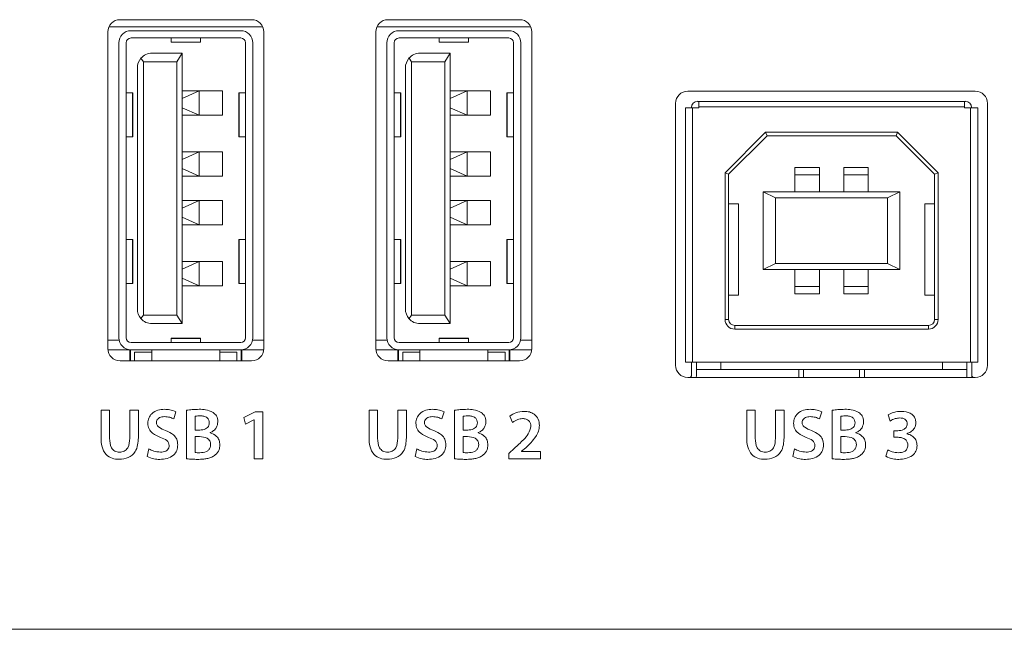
# Model space of a CAD drawing. Header units: millimetres. Extents: x 0 to 1118, y 0 to 864.
# Tile 296 of 372: x 765.86 to 775.96, y 715.18 to 721.44. Entities that reach past the tile are written whole.
import ezdxf

# ---------------------------------------------------------------- set-up
doc = ezdxf.new("R2010")
doc.units = ezdxf.units.MM

msp = doc.modelspace()

# ---------------------------------------------------------------- linework, layer by layer
at = {"color": 7, "linetype": 'Continuous', "lineweight": 15}
for p, q in [((768.239, 721.438), (766.889, 721.438)), ((770.989, 721.438), (769.639, 721.438)), ((766.764, 721.313), (766.764, 718.063)), ((767.002, 721.325), (768.127, 721.325)), ((768.364, 718.063), (768.364, 721.313)), ((769.514, 721.313), (769.514, 718.063)), ((769.752, 721.325), (770.877, 721.325)), ((771.114, 718.063), (771.114, 721.313)), ((766.877, 718.175), (766.877, 721.2)), ((766.952, 718.175), (766.952, 721.2)), ((767.002, 721.25), (768.127, 721.25)), ((767.414, 721.25), (767.414, 721.208)), ((767.414, 721.208), (767.714, 721.208)), ((767.414, 721.208), (767.414, 721.207)), ((767.414, 721.207), (767.714, 721.207)), ((767.714, 721.25), (767.714, 721.208)), ((767.714, 721.208), (767.714, 721.207)), ((768.177, 721.2), (768.177, 718.175)), ((768.252, 721.2), (768.252, 718.175)), ((769.627, 718.175), (769.627, 721.2)), ((769.702, 718.175), (769.702, 721.2)), ((769.752, 721.25), (770.877, 721.25)), ((770.164, 721.25), (770.164, 721.208)), ((770.164, 721.208), (770.464, 721.208)), ((770.164, 721.208), (770.164, 721.207)), ((770.164, 721.207), (770.464, 721.207)), ((770.464, 721.25), (770.464, 721.208)), ((770.464, 721.208), (770.464, 721.207)), ((770.927, 721.2), (770.927, 718.175)), ((771.002, 721.2), (771.002, 718.175)), ((767.217, 721.094), (767.527, 721.094)), ((767.472, 721.007), (767.527, 721.094)), ((767.527, 721.094), (767.527, 718.319)), ((769.967, 721.094), (770.277, 721.094)), ((770.222, 721.007), (770.277, 721.094)), ((770.277, 721.094), (770.277, 718.319)), ((767.104, 721.043), (767.129, 721.007)), ((767.129, 718.407), (767.129, 721.007)), ((767.472, 721.007), (767.129, 721.007)), ((767.472, 718.407), (767.472, 721.007)), ((769.854, 721.043), (769.879, 721.007)), ((769.879, 718.407), (769.879, 721.007)), ((770.222, 721.007), (769.879, 721.007)), ((770.222, 718.407), (770.222, 721.007)), ((767.067, 718.469), (767.067, 720.944)), ((769.817, 718.469), (769.817, 720.944)), ((767.018, 720.687), (766.952, 720.687)), ((767.018, 720.237), (767.018, 720.687)), ((767.018, 720.687), (767.021, 720.687)), ((767.021, 720.237), (767.021, 720.687)), ((767.702, 720.707), (767.527, 720.629)), ((767.527, 720.707), (767.702, 720.707)), ((767.702, 720.457), (767.702, 720.707)), ((767.939, 720.707), (767.702, 720.707)), ((767.939, 720.457), (767.939, 720.707)), ((768.108, 720.687), (768.108, 720.237)), ((768.108, 720.687), (768.111, 720.687)), ((768.111, 720.687), (768.111, 720.237)), ((768.177, 720.687), (768.111, 720.687)), ((769.768, 720.687), (769.702, 720.687)), ((769.768, 720.237), (769.768, 720.687)), ((769.768, 720.687), (769.771, 720.687)), ((769.771, 720.237), (769.771, 720.687)), ((770.452, 720.707), (770.277, 720.629)), ((770.277, 720.707), (770.452, 720.707)), ((770.452, 720.457), (770.452, 720.707)), ((770.689, 720.707), (770.452, 720.707)), ((770.689, 720.457), (770.689, 720.707)), ((770.858, 720.687), (770.858, 720.237)), ((770.858, 720.687), (770.861, 720.687)), ((770.861, 720.687), (770.861, 720.237)), ((770.927, 720.687), (770.861, 720.687)), ((775.664, 720.704), (772.714, 720.704)), ((772.589, 720.579), (772.589, 717.892)), ((772.814, 720.6), (772.827, 720.6)), ((775.552, 720.6), (772.827, 720.6)), ((772.827, 720.6), (772.827, 720.544)), ((775.552, 720.544), (775.552, 720.6)), ((775.552, 720.6), (775.564, 720.6)), ((775.789, 717.892), (775.789, 720.579)), ((767.527, 720.535), (767.702, 720.457)), ((770.277, 720.535), (770.452, 720.457)), ((772.689, 717.925), (772.689, 720.532)), ((772.689, 720.532), (772.764, 720.532)), ((772.752, 720.532), (772.752, 720.538)), ((772.764, 717.925), (772.764, 720.532)), ((772.827, 720.532), (772.764, 720.532)), ((772.827, 720.544), (772.827, 720.532)), ((775.552, 720.544), (772.827, 720.544)), ((775.552, 720.532), (775.552, 720.544)), ((775.614, 720.532), (775.552, 720.532)), ((775.614, 720.532), (775.614, 717.925)), ((775.614, 720.532), (775.689, 720.532)), ((775.627, 720.538), (775.627, 720.532)), ((775.689, 720.532), (775.689, 717.925)), ((767.702, 720.457), (767.527, 720.457)), ((767.702, 720.457), (767.939, 720.457)), ((770.452, 720.457), (770.277, 720.457)), ((770.452, 720.457), (770.689, 720.457)), ((773.511, 720.283), (773.096, 719.867)), ((773.511, 720.283), (773.527, 720.245)), ((774.867, 720.283), (773.511, 720.283)), ((774.867, 720.283), (774.852, 720.245)), ((775.283, 719.867), (774.867, 720.283)), ((766.952, 720.237), (767.018, 720.237)), ((767.018, 720.237), (767.021, 720.237)), ((768.108, 720.237), (768.111, 720.237)), ((768.111, 720.237), (768.177, 720.237)), ((769.702, 720.237), (769.768, 720.237)), ((769.768, 720.237), (769.771, 720.237)), ((770.858, 720.237), (770.861, 720.237)), ((770.861, 720.237), (770.927, 720.237)), ((773.527, 720.245), (773.133, 719.852)), ((774.852, 720.245), (773.527, 720.245)), ((775.246, 719.852), (774.852, 720.245)), ((767.702, 720.082), (767.527, 720.004)), ((767.527, 720.082), (767.702, 720.082)), ((767.702, 719.832), (767.702, 720.082)), ((767.939, 720.082), (767.702, 720.082)), ((767.939, 719.832), (767.939, 720.082)), ((770.452, 720.082), (770.277, 720.004)), ((770.277, 720.082), (770.452, 720.082)), ((770.452, 719.832), (770.452, 720.082)), ((770.689, 720.082), (770.452, 720.082)), ((770.689, 719.832), (770.689, 720.082)), ((767.527, 719.91), (767.702, 719.832)), ((770.277, 719.91), (770.452, 719.832)), ((773.133, 719.852), (773.096, 719.867)), ((773.096, 719.867), (773.096, 718.363)), ((774.064, 719.92), (773.814, 719.92)), ((773.814, 719.92), (773.814, 719.845)), ((774.064, 719.845), (774.064, 719.92)), ((774.314, 719.92), (774.564, 719.92)), ((774.314, 719.92), (774.314, 719.845)), ((774.564, 719.845), (774.564, 719.92)), ((775.283, 719.867), (775.246, 719.852)), ((775.283, 718.363), (775.283, 719.867)), ((767.702, 719.832), (767.527, 719.832)), ((767.702, 719.832), (767.939, 719.832)), ((770.452, 719.832), (770.277, 719.832)), ((770.452, 719.832), (770.689, 719.832)), ((773.133, 719.852), (773.133, 718.363)), ((773.814, 719.67), (773.814, 719.845)), ((773.814, 719.845), (774.064, 719.845)), ((774.064, 719.67), (774.064, 719.845)), ((774.314, 719.67), (774.314, 719.845)), ((774.314, 719.845), (774.564, 719.845)), ((774.564, 719.845), (774.564, 719.67)), ((775.246, 718.363), (775.246, 719.852)), ((773.489, 719.67), (773.489, 718.875)), ((773.614, 719.61), (773.489, 719.67)), ((774.889, 719.67), (773.489, 719.67)), ((774.889, 719.67), (774.764, 719.61)), ((774.889, 718.875), (774.889, 719.67)), ((767.702, 719.582), (767.527, 719.504)), ((767.527, 719.582), (767.702, 719.582)), ((767.702, 719.332), (767.702, 719.582)), ((767.939, 719.582), (767.702, 719.582)), ((767.939, 719.332), (767.939, 719.582)), ((770.452, 719.582), (770.277, 719.504)), ((770.277, 719.582), (770.452, 719.582)), ((770.452, 719.332), (770.452, 719.582)), ((770.689, 719.582), (770.452, 719.582)), ((770.689, 719.332), (770.689, 719.582)), ((773.614, 719.61), (773.614, 718.935)), ((774.764, 719.61), (773.614, 719.61)), ((774.764, 718.935), (774.764, 719.61)), ((773.233, 719.55), (773.133, 719.55)), ((773.233, 718.613), (773.233, 719.55)), ((775.146, 719.55), (775.146, 718.613)), ((775.246, 719.55), (775.146, 719.55)), ((767.527, 719.41), (767.702, 719.332)), ((770.277, 719.41), (770.452, 719.332)), ((767.702, 719.332), (767.527, 719.332)), ((767.702, 719.332), (767.939, 719.332)), ((770.452, 719.332), (770.277, 719.332)), ((770.452, 719.332), (770.689, 719.332)), ((766.952, 719.182), (767.018, 719.182)), ((767.018, 718.732), (767.018, 719.182)), ((767.018, 719.182), (767.021, 719.182)), ((767.021, 718.732), (767.021, 719.182)), ((768.108, 719.182), (768.108, 718.732)), ((768.108, 719.182), (768.111, 719.182)), ((768.111, 719.182), (768.111, 718.732)), ((768.177, 719.182), (768.111, 719.182)), ((769.702, 719.182), (769.768, 719.182)), ((769.768, 718.732), (769.768, 719.182)), ((769.768, 719.182), (769.771, 719.182)), ((769.771, 718.732), (769.771, 719.182)), ((770.858, 719.182), (770.858, 718.732)), ((770.858, 719.182), (770.861, 719.182)), ((770.861, 719.182), (770.861, 718.732)), ((770.927, 719.182), (770.861, 719.182)), ((767.702, 718.957), (767.527, 718.879)), ((767.527, 718.957), (767.702, 718.957)), ((767.702, 718.707), (767.702, 718.957)), ((767.939, 718.957), (767.702, 718.957)), ((767.939, 718.707), (767.939, 718.957)), ((770.452, 718.957), (770.277, 718.879)), ((770.277, 718.957), (770.452, 718.957)), ((770.452, 718.707), (770.452, 718.957)), ((770.689, 718.957), (770.452, 718.957)), ((770.689, 718.707), (770.689, 718.957)), ((773.489, 718.875), (773.614, 718.935)), ((773.489, 718.875), (774.889, 718.875)), ((773.614, 718.935), (774.764, 718.935)), ((773.814, 718.7), (773.814, 718.875)), ((774.064, 718.875), (774.064, 718.7)), ((774.314, 718.875), (774.314, 718.7)), ((774.564, 718.875), (774.564, 718.7)), ((774.889, 718.875), (774.764, 718.935)), ((767.527, 718.785), (767.702, 718.707)), ((770.277, 718.785), (770.452, 718.707)), ((766.952, 718.732), (767.018, 718.732)), ((767.018, 718.732), (767.021, 718.732)), ((767.702, 718.707), (767.527, 718.707)), ((767.702, 718.707), (767.939, 718.707)), ((768.108, 718.732), (768.111, 718.732)), ((768.111, 718.732), (768.177, 718.732)), ((769.702, 718.732), (769.768, 718.732)), ((769.768, 718.732), (769.771, 718.732)), ((770.452, 718.707), (770.277, 718.707)), ((770.452, 718.707), (770.689, 718.707)), ((770.858, 718.732), (770.861, 718.732)), ((770.861, 718.732), (770.927, 718.732)), ((774.064, 718.7), (773.814, 718.7)), ((773.814, 718.7), (773.814, 718.625)), ((774.064, 718.625), (774.064, 718.7)), ((774.564, 718.7), (774.314, 718.7)), ((774.314, 718.7), (774.314, 718.625)), ((774.564, 718.625), (774.564, 718.7)), ((773.133, 718.613), (773.233, 718.613)), ((774.064, 718.625), (773.814, 718.625)), ((774.314, 718.625), (774.564, 718.625)), ((775.146, 718.613), (775.246, 718.613)), ((767.129, 718.407), (767.104, 718.371)), ((767.129, 718.407), (767.472, 718.407)), ((767.472, 718.407), (767.527, 718.319)), ((769.879, 718.407), (769.854, 718.371)), ((769.879, 718.407), (770.222, 718.407)), ((770.222, 718.407), (770.277, 718.319)), ((773.096, 718.363), (773.133, 718.363)), ((775.283, 718.363), (775.246, 718.363)), ((767.527, 718.319), (767.217, 718.319)), ((770.277, 718.319), (769.967, 718.319)), ((773.196, 718.263), (773.196, 718.3)), ((773.196, 718.3), (775.183, 718.3)), ((773.196, 718.263), (775.183, 718.263)), ((775.183, 718.263), (775.183, 718.3)), ((767.714, 718.169), (767.414, 718.169)), ((767.414, 718.169), (767.414, 718.168)), ((767.714, 718.168), (767.414, 718.168)), ((767.414, 718.168), (767.414, 718.125)), ((767.714, 718.169), (767.714, 718.168)), ((767.714, 718.125), (767.714, 718.168)), ((770.464, 718.169), (770.164, 718.169)), ((770.164, 718.169), (770.164, 718.168)), ((770.464, 718.168), (770.164, 718.168)), ((770.164, 718.168), (770.164, 718.125)), ((770.464, 718.169), (770.464, 718.168)), ((770.464, 718.125), (770.464, 718.168)), ((766.765, 718.05), (767.002, 718.05)), ((766.989, 718.05), (766.989, 717.938)), ((766.997, 718.05), (766.997, 717.938)), ((768.127, 718.125), (767.002, 718.125)), ((768.127, 718.05), (767.002, 718.05)), ((767.214, 718.05), (767.214, 718.025)), ((767.914, 718.05), (767.914, 718.025)), ((768.127, 718.05), (768.364, 718.05)), ((768.132, 718.05), (768.132, 717.938)), ((768.139, 717.938), (768.139, 718.05)), ((769.515, 718.05), (769.752, 718.05)), ((769.739, 718.05), (769.739, 717.938)), ((769.747, 718.05), (769.747, 717.938)), ((770.877, 718.125), (769.752, 718.125)), ((770.877, 718.05), (769.752, 718.05)), ((769.964, 718.05), (769.964, 718.025)), ((770.664, 718.05), (770.664, 718.025)), ((770.877, 718.05), (771.114, 718.05)), ((770.882, 718.05), (770.882, 717.938)), ((770.889, 717.938), (770.889, 718.05)), ((766.889, 717.938), (768.239, 717.938)), ((767.039, 718.025), (767.039, 717.938)), ((767.214, 718.025), (767.039, 718.025)), ((767.214, 718.025), (767.214, 717.938)), ((767.914, 717.938), (767.914, 718.025)), ((768.089, 718.025), (767.914, 718.025)), ((768.089, 717.938), (768.089, 718.025)), ((769.639, 717.938), (770.989, 717.938)), ((769.789, 718.025), (769.789, 717.938)), ((769.964, 718.025), (769.789, 718.025)), ((769.964, 718.025), (769.964, 717.938)), ((770.664, 717.938), (770.664, 718.025)), ((770.839, 718.025), (770.664, 718.025)), ((770.839, 717.938), (770.839, 718.025)), ((772.764, 717.925), (772.689, 717.925)), ((772.752, 717.785), (772.752, 717.925)), ((775.614, 717.925), (772.764, 717.925)), ((772.802, 717.85), (772.802, 717.925)), ((772.802, 717.85), (773.052, 717.85)), ((772.802, 717.85), (772.802, 717.78)), ((773.052, 717.925), (773.052, 717.85)), ((775.327, 717.85), (773.052, 717.85)), ((773.852, 717.85), (773.852, 717.767)), ((773.902, 717.767), (773.902, 717.85)), ((774.477, 717.85), (774.477, 717.767)), ((774.527, 717.767), (774.527, 717.85)), ((775.327, 717.925), (775.327, 717.85)), ((775.327, 717.85), (775.577, 717.85)), ((775.577, 717.925), (775.577, 717.85)), ((775.577, 717.78), (775.577, 717.85)), ((775.689, 717.925), (775.614, 717.925)), ((775.627, 717.925), (775.627, 717.785)), ((772.714, 717.767), (775.664, 717.767)), ((772.737, 717.767), (772.748, 717.776)), ((775.631, 717.776), (775.642, 717.767)), ((766.694, 717.433), (766.694, 717.148)), ((766.782, 717.433), (766.694, 717.433)), ((766.782, 717.143), (766.782, 717.433)), ((767.077, 717.433), (766.989, 717.433)), ((766.989, 717.433), (766.989, 717.143)), ((767.077, 717.149), (767.077, 717.433)), ((769.444, 717.433), (769.444, 717.148)), ((769.532, 717.433), (769.444, 717.433)), ((769.532, 717.143), (769.532, 717.433)), ((769.827, 717.433), (769.739, 717.433)), ((769.739, 717.433), (769.739, 717.143)), ((769.827, 717.149), (769.827, 717.433)), ((773.319, 717.433), (773.319, 717.148)), ((773.407, 717.433), (773.319, 717.433)), ((773.407, 717.143), (773.407, 717.433)), ((773.702, 717.433), (773.614, 717.433)), ((773.614, 717.433), (773.614, 717.143)), ((773.702, 717.149), (773.702, 717.433)), ((767.441, 717.342), (767.463, 717.415)), ((767.572, 717.43), (767.572, 716.933)), ((767.66, 717.227), (767.66, 717.369)), ((768.277, 717.413), (768.16, 717.355)), ((768.16, 717.355), (768.175, 717.287)), ((768.175, 717.287), (768.263, 717.331)), ((768.263, 717.331), (768.265, 717.331)), ((768.265, 717.331), (768.265, 716.933)), ((768.353, 717.413), (768.277, 717.413)), ((768.353, 716.933), (768.353, 717.413)), ((770.191, 717.342), (770.213, 717.415)), ((770.322, 717.43), (770.322, 716.933)), ((770.41, 717.227), (770.41, 717.369)), ((770.888, 717.37), (770.915, 717.306)), ((774.066, 717.342), (774.088, 717.415)), ((774.197, 717.43), (774.197, 716.933)), ((774.285, 717.227), (774.285, 717.369)), ((774.769, 717.385), (774.79, 717.32)), ((767.707, 717.227), (767.66, 717.227)), ((767.66, 717.16), (767.705, 717.16)), ((767.66, 716.996), (767.66, 717.16)), ((767.814, 717.199), (767.814, 717.201)), ((770.457, 717.227), (770.41, 717.227)), ((770.41, 717.16), (770.455, 717.16)), ((770.41, 716.996), (770.41, 717.16)), ((770.564, 717.199), (770.564, 717.201)), ((774.332, 717.227), (774.285, 717.227)), ((774.285, 717.16), (774.33, 717.16)), ((774.285, 716.996), (774.285, 717.16)), ((774.439, 717.199), (774.439, 717.201)), ((774.87, 717.22), (774.829, 717.22)), ((774.829, 717.22), (774.829, 717.153)), ((774.829, 717.153), (774.871, 717.153)), ((774.961, 717.188), (774.961, 717.19)), ((767.185, 717.033), (767.166, 716.957)), ((769.935, 717.033), (769.916, 716.957)), ((770.936, 717.04), (770.879, 716.988)), ((771.008, 717.009), (771.051, 717.045)), ((773.81, 717.033), (773.791, 716.957)), ((768.265, 716.933), (768.353, 716.933)), ((770.879, 716.988), (770.879, 716.933)), ((770.879, 716.933), (771.203, 716.933)), ((771.008, 717.008), (771.008, 717.009)), ((771.203, 717.008), (771.008, 717.008)), ((771.203, 716.933), (771.203, 717.008)), ((774.766, 717.024), (774.745, 716.958)), ((746.689, 715.183), (819.439, 715.183))]:
    msp.add_line(p, q, dxfattribs=at)
at = {"color": 9, "linetype": 'Continuous', "lineweight": 15}
for p, q in [((768.354, 721.363), (766.775, 721.363)), ((771.104, 721.363), (769.525, 721.363)), ((766.764, 718.15), (766.879, 718.15)), ((768.249, 718.15), (768.364, 718.15)), ((769.514, 718.15), (769.629, 718.15)), ((770.999, 718.15), (771.114, 718.15))]:
    msp.add_line(p, q, dxfattribs=at)
at = {"color": 7, "linetype": 'Continuous', "lineweight": 15}
for centre, radius, start, end in [((766.889, 721.313), 0.125, 90, 180), ((768.239, 721.313), 0.125, 0, 90), ((769.639, 721.313), 0.125, 90, 180), ((770.989, 721.313), 0.125, 0, 90), ((767.002, 721.2), 0.125, 90, 180), ((768.127, 721.2), 0.125, 0, 90), ((769.752, 721.2), 0.125, 90, 180), ((770.877, 721.2), 0.125, 0, 90), ((767.002, 721.2), 0.05, 90, 180), ((768.127, 721.2), 0.05, 0, 90), ((769.752, 721.2), 0.05, 90, 180), ((770.877, 721.2), 0.05, 0, 90), ((767.217, 720.944), 0.15, 90, 138.9817), ((769.967, 720.944), 0.15, 90, 138.9817), ((767.217, 720.944), 0.15, 138.9817, 180), ((769.967, 720.944), 0.15, 138.9817, 180), ((772.714, 720.579), 0.125, 90, 180), ((775.664, 720.579), 0.125, 0, 90), ((772.814, 720.538), 0.0625, 90, 180), ((775.564, 720.538), 0.0625, 0, 90), ((767.217, 718.469), 0.15, 180, 221.0183), ((769.967, 718.469), 0.15, 180, 221.0183), ((767.217, 718.469), 0.15, 221.0183, 270), ((769.967, 718.469), 0.15, 221.0183, 270), ((773.196, 718.363), 0.1, 180, 270), ((773.196, 718.363), 0.0625, 180, 270), ((775.183, 718.363), 0.1, 270, 0), ((775.183, 718.363), 0.0625, 270, 0), ((767.002, 718.175), 0.125, 180, 270), ((767.002, 718.175), 0.05, 180, 270), ((768.127, 718.175), 0.125, 270, 0), ((768.127, 718.175), 0.05, 270, 0), ((769.752, 718.175), 0.125, 180, 270), ((769.752, 718.175), 0.05, 180, 270), ((770.877, 718.175), 0.125, 270, 0), ((770.877, 718.175), 0.05, 270, 0), ((766.889, 718.063), 0.125, 180, 270), ((768.239, 718.063), 0.125, 270, 0), ((769.639, 718.063), 0.125, 180, 270), ((770.989, 718.063), 0.125, 270, 0), ((772.714, 717.892), 0.125, 180, 270), ((775.664, 717.892), 0.125, 270, 0), ((772.739, 717.785), 0.0125, 311.326, 0), ((772.752, 717.78), 0.05, 344.8895, 0), ((775.627, 717.78), 0.05, 180, 195.1105), ((775.639, 717.785), 0.0125, 180, 228.674)]:
    msp.add_arc(centre, radius, start, end, dxfattribs=at)
for points, knots in [([(767.346, 717.44), (767.323, 717.438), (767.276, 717.435), (767.217, 717.402), (767.18, 717.352), (767.176, 717.315), (767.174, 717.297)], [0, 0, 0, 0, 0.280832, 0.560174, 0.779987, 1, 1, 1, 1]), ([(767.463, 717.415), (767.442, 717.423), (767.404, 717.439), (767.364, 717.44), (767.346, 717.44)], [0, 0, 0, 0, 0.5592731, 1, 1, 1, 1]), ([(767.702, 717.44), (767.678, 717.44), (767.634, 717.439), (767.591, 717.432), (767.572, 717.43)], [0, 0, 0, 0, 0.560087, 1, 1, 1, 1]), ([(767.843, 717.408), (767.818, 717.42), (767.773, 717.44), (767.724, 717.44), (767.702, 717.44)], [0, 0, 0, 0, 0.557718, 1, 1, 1, 1]), ([(770.096, 717.44), (770.073, 717.438), (770.026, 717.435), (769.967, 717.402), (769.93, 717.352), (769.926, 717.315), (769.924, 717.297)], [0, 0, 0, 0, 0.280832, 0.560174, 0.779987, 1, 1, 1, 1]), ([(770.213, 717.415), (770.192, 717.423), (770.154, 717.439), (770.114, 717.44), (770.096, 717.44)], [0, 0, 0, 0, 0.559273, 1, 1, 1, 1]), ([(770.452, 717.44), (770.428, 717.44), (770.384, 717.439), (770.341, 717.432), (770.322, 717.43)], [0, 0, 0, 0, 0.560087, 1, 1, 1, 1]), ([(770.593, 717.408), (770.568, 717.42), (770.523, 717.44), (770.474, 717.44), (770.452, 717.44)], [0, 0, 0, 0, 0.557718, 1, 1, 1, 1]), ([(773.971, 717.44), (773.948, 717.438), (773.901, 717.435), (773.842, 717.402), (773.805, 717.352), (773.801, 717.315), (773.799, 717.297)], [0, 0, 0, 0, 0.280832, 0.560174, 0.779987, 1, 1, 1, 1]), ([(774.088, 717.415), (774.067, 717.423), (774.029, 717.439), (773.989, 717.44), (773.971, 717.44)], [0, 0, 0, 0, 0.559273, 1, 1, 1, 1]), ([(774.327, 717.44), (774.303, 717.44), (774.259, 717.439), (774.216, 717.432), (774.197, 717.43)], [0, 0, 0, 0, 0.560087, 1, 1, 1, 1]), ([(774.468, 717.408), (774.443, 717.42), (774.398, 717.44), (774.349, 717.44), (774.327, 717.44)], [0, 0, 0, 0, 0.557718, 1, 1, 1, 1]), ([(767.262, 717.306), (767.263, 717.313), (767.265, 717.327), (767.278, 717.344), (767.303, 717.362), (767.328, 717.364), (767.345, 717.365)], [0, 0, 0, 0, 0.1866569, 0.3738014, 0.5606334, 1, 1, 1, 1]), ([(767.345, 717.365), (767.364, 717.364), (767.397, 717.362), (767.428, 717.348), (767.441, 717.342)], [0, 0, 0, 0, 0.5599342, 1, 1, 1, 1]), ([(767.66, 717.369), (767.67, 717.37), (767.687, 717.372), (767.704, 717.372), (767.712, 717.373)], [0, 0, 0, 0, 0.5597157, 1, 1, 1, 1]), ([(767.712, 717.373), (767.724, 717.372), (767.749, 717.371), (767.782, 717.358), (767.803, 717.331), (767.804, 717.311), (767.805, 717.302)], [0, 0, 0, 0, 0.281163, 0.560877, 0.779843, 1, 1, 1, 1]), ([(767.893, 717.312), (767.891, 717.334), (767.886, 717.373), (767.857, 717.397), (767.843, 717.408)], [0, 0, 0, 0, 0.559537, 1, 1, 1, 1]), ([(770.012, 717.306), (770.013, 717.313), (770.015, 717.327), (770.028, 717.344), (770.053, 717.362), (770.078, 717.364), (770.095, 717.365)], [0, 0, 0, 0, 0.1866569, 0.3738014, 0.5606334, 1, 1, 1, 1]), ([(770.095, 717.365), (770.114, 717.364), (770.147, 717.362), (770.178, 717.348), (770.191, 717.342)], [0, 0, 0, 0, 0.559934, 1, 1, 1, 1]), ([(770.41, 717.369), (770.42, 717.37), (770.437, 717.372), (770.454, 717.372), (770.462, 717.373)], [0, 0, 0, 0, 0.5597157, 1, 1, 1, 1]), ([(770.462, 717.373), (770.474, 717.372), (770.499, 717.371), (770.532, 717.358), (770.553, 717.331), (770.554, 717.311), (770.555, 717.302)], [0, 0, 0, 0, 0.281163, 0.560877, 0.779843, 1, 1, 1, 1]), ([(770.643, 717.312), (770.641, 717.334), (770.636, 717.373), (770.607, 717.397), (770.593, 717.408)], [0, 0, 0, 0, 0.5595369, 1, 1, 1, 1]), ([(771.036, 717.419), (771.006, 717.417), (770.953, 717.412), (770.908, 717.383), (770.888, 717.37)], [0, 0, 0, 0, 0.559726, 1, 1, 1, 1]), ([(770.915, 717.306), (770.933, 717.318), (770.964, 717.339), (771.001, 717.343), (771.018, 717.345)], [0, 0, 0, 0, 0.560307, 1, 1, 1, 1]), ([(771.018, 717.345), (771.031, 717.344), (771.055, 717.343), (771.086, 717.324), (771.102, 717.294), (771.103, 717.275), (771.104, 717.265)], [0, 0, 0, 0, 0.281004, 0.559049, 0.779413, 1, 1, 1, 1]), ([(771.192, 717.274), (771.19, 717.296), (771.185, 717.341), (771.143, 717.392), (771.089, 717.416), (771.054, 717.418), (771.036, 717.419)], [0, 0, 0, 0, 0.279617, 0.558665, 0.778938, 1, 1, 1, 1]), ([(773.887, 717.306), (773.888, 717.313), (773.89, 717.327), (773.903, 717.344), (773.928, 717.362), (773.953, 717.364), (773.97, 717.365)], [0, 0, 0, 0, 0.186657, 0.373801, 0.560633, 1, 1, 1, 1]), ([(773.97, 717.365), (773.989, 717.364), (774.022, 717.362), (774.053, 717.348), (774.066, 717.342)], [0, 0, 0, 0, 0.559934, 1, 1, 1, 1]), ([(774.285, 717.369), (774.295, 717.37), (774.312, 717.372), (774.329, 717.372), (774.337, 717.373)], [0, 0, 0, 0, 0.559716, 1, 1, 1, 1]), ([(774.337, 717.373), (774.349, 717.372), (774.374, 717.371), (774.407, 717.358), (774.428, 717.331), (774.429, 717.311), (774.43, 717.302)], [0, 0, 0, 0, 0.281163, 0.560877, 0.779843, 1, 1, 1, 1]), ([(774.518, 717.312), (774.516, 717.334), (774.511, 717.373), (774.482, 717.397), (774.468, 717.408)], [0, 0, 0, 0, 0.559537, 1, 1, 1, 1]), ([(774.907, 717.419), (774.88, 717.418), (774.832, 717.415), (774.788, 717.394), (774.769, 717.385)], [0, 0, 0, 0, 0.560293, 1, 1, 1, 1]), ([(774.79, 717.32), (774.807, 717.33), (774.838, 717.347), (774.873, 717.35), (774.888, 717.352)], [0, 0, 0, 0, 0.5598688, 1, 1, 1, 1]), ([(774.888, 717.352), (774.899, 717.351), (774.919, 717.35), (774.946, 717.337), (774.963, 717.314), (774.964, 717.298), (774.965, 717.29)], [0, 0, 0, 0, 0.280976, 0.55989, 0.779966, 1, 1, 1, 1]), ([(775.054, 717.305), (775.052, 717.318), (775.05, 717.344), (775.028, 717.378), (774.983, 717.413), (774.939, 717.417), (774.907, 717.419)], [0, 0, 0, 0, 0.187037, 0.373921, 0.560974, 1, 1, 1, 1]), ([(767.174, 717.297), (767.176, 717.277), (767.181, 717.238), (767.23, 717.184), (767.277, 717.164), (767.305, 717.152)], [0, 0, 0, 0, 0.2796044, 0.5591743, 1, 1, 1, 1]), ([(767.357, 717.223), (767.334, 717.232), (767.301, 717.245), (767.266, 717.276), (767.263, 717.296), (767.262, 717.306)], [0, 0, 0, 0, 0.561946, 0.781379, 1, 1, 1, 1]), ([(767.805, 717.302), (767.804, 717.293), (767.803, 717.276), (767.788, 717.253), (767.757, 717.231), (767.727, 717.229), (767.707, 717.227)], [0, 0, 0, 0, 0.187006, 0.373788, 0.560804, 1, 1, 1, 1]), ([(767.814, 717.201), (767.827, 717.207), (767.851, 717.219), (767.885, 717.256), (767.89, 717.291), (767.893, 717.312)], [0, 0, 0, 0, 0.281245, 0.562043, 1, 1, 1, 1]), ([(769.924, 717.297), (769.926, 717.277), (769.931, 717.238), (769.98, 717.184), (770.027, 717.164), (770.055, 717.152)], [0, 0, 0, 0, 0.279604, 0.559174, 1, 1, 1, 1]), ([(770.107, 717.223), (770.084, 717.232), (770.051, 717.245), (770.016, 717.276), (770.013, 717.296), (770.012, 717.306)], [0, 0, 0, 0, 0.561946, 0.781379, 1, 1, 1, 1]), ([(770.555, 717.302), (770.554, 717.293), (770.553, 717.276), (770.538, 717.253), (770.507, 717.231), (770.477, 717.229), (770.457, 717.227)], [0, 0, 0, 0, 0.187006, 0.373788, 0.560804, 1, 1, 1, 1]), ([(770.564, 717.201), (770.577, 717.207), (770.601, 717.219), (770.635, 717.256), (770.64, 717.291), (770.643, 717.312)], [0, 0, 0, 0, 0.281245, 0.562043, 1, 1, 1, 1]), ([(771.104, 717.265), (771.097, 717.239), (771.084, 717.186), (771.016, 717.116), (770.967, 717.069), (770.936, 717.04)], [0, 0, 0, 0, 0.277465, 0.558282, 1, 1, 1, 1]), ([(771.051, 717.045), (771.088, 717.081), (771.14, 717.131), (771.186, 717.213), (771.19, 717.254), (771.192, 717.274)], [0, 0, 0, 0, 0.560337, 0.780245, 1, 1, 1, 1]), ([(773.799, 717.297), (773.801, 717.277), (773.806, 717.238), (773.855, 717.184), (773.902, 717.164), (773.93, 717.152)], [0, 0, 0, 0, 0.279604, 0.559174, 1, 1, 1, 1]), ([(773.982, 717.223), (773.959, 717.232), (773.926, 717.245), (773.891, 717.276), (773.888, 717.296), (773.887, 717.306)], [0, 0, 0, 0, 0.561946, 0.781379, 1, 1, 1, 1]), ([(774.43, 717.302), (774.429, 717.293), (774.428, 717.276), (774.413, 717.253), (774.382, 717.231), (774.352, 717.229), (774.332, 717.227)], [0, 0, 0, 0, 0.187006, 0.373788, 0.560804, 1, 1, 1, 1]), ([(774.439, 717.201), (774.452, 717.207), (774.476, 717.219), (774.51, 717.256), (774.515, 717.291), (774.518, 717.312)], [0, 0, 0, 0, 0.281245, 0.562043, 1, 1, 1, 1]), ([(774.965, 717.29), (774.963, 717.277), (774.959, 717.253), (774.92, 717.226), (774.889, 717.222), (774.87, 717.22)], [0, 0, 0, 0, 0.27941, 0.55887, 1, 1, 1, 1]), ([(774.961, 717.19), (774.975, 717.195), (775.003, 717.206), (775.034, 717.235), (775.051, 717.27), (775.053, 717.293), (775.054, 717.305)], [0, 0, 0, 0, 0.280303, 0.559487, 0.779694, 1, 1, 1, 1]), ([(766.694, 717.148), (766.695, 717.117), (766.698, 717.056), (766.737, 716.975), (766.808, 716.932), (766.856, 716.928), (766.881, 716.927)], [0, 0, 0, 0, 0.28125, 0.559871, 0.779481, 1, 1, 1, 1]), ([(766.884, 717), (766.867, 717.002), (766.842, 717.005), (766.816, 717.026), (766.786, 717.066), (766.784, 717.109), (766.782, 717.143)], [0, 0, 0, 0, 0.249262, 0.374948, 0.500746, 1, 1, 1, 1]), ([(766.881, 716.927), (766.913, 716.93), (766.976, 716.935), (767.047, 716.997), (767.073, 717.075), (767.076, 717.124), (767.077, 717.149)], [0, 0, 0, 0, 0.27998, 0.558114, 0.778685, 1, 1, 1, 1]), ([(766.989, 717.143), (766.987, 717.109), (766.984, 717.065), (766.953, 717.025), (766.926, 717.005), (766.901, 717.002), (766.884, 717)], [0, 0, 0, 0, 0.498863, 0.624646, 0.750332, 1, 1, 1, 1]), ([(767.305, 717.152), (767.328, 717.143), (767.36, 717.132), (767.39, 717.098), (767.392, 717.079), (767.393, 717.069)], [0, 0, 0, 0, 0.560716, 0.780426, 1, 1, 1, 1]), ([(767.482, 717.076), (767.48, 717.095), (767.476, 717.134), (767.431, 717.191), (767.385, 717.211), (767.357, 717.223)], [0, 0, 0, 0, 0.279925, 0.559356, 1, 1, 1, 1]), ([(767.705, 717.16), (767.732, 717.158), (767.766, 717.155), (767.798, 717.133), (767.815, 717.112), (767.817, 717.092), (767.819, 717.078)], [0, 0, 0, 0, 0.498835, 0.624539, 0.750166, 1, 1, 1, 1]), ([(767.914, 717.075), (767.912, 717.091), (767.909, 717.123), (767.877, 717.174), (767.838, 717.19), (767.814, 717.199)], [0, 0, 0, 0, 0.281119, 0.561292, 1, 1, 1, 1]), ([(769.444, 717.148), (769.445, 717.117), (769.448, 717.056), (769.487, 716.975), (769.558, 716.932), (769.606, 716.928), (769.631, 716.927)], [0, 0, 0, 0, 0.28125, 0.559871, 0.779481, 1, 1, 1, 1]), ([(769.634, 717), (769.617, 717.002), (769.592, 717.005), (769.566, 717.026), (769.536, 717.066), (769.534, 717.109), (769.532, 717.143)], [0, 0, 0, 0, 0.249262, 0.374948, 0.500746, 1, 1, 1, 1]), ([(769.631, 716.927), (769.663, 716.93), (769.726, 716.935), (769.797, 716.997), (769.823, 717.075), (769.826, 717.124), (769.827, 717.149)], [0, 0, 0, 0, 0.2799795, 0.5581144, 0.778685, 1, 1, 1, 1]), ([(769.739, 717.143), (769.737, 717.109), (769.734, 717.065), (769.703, 717.025), (769.676, 717.005), (769.651, 717.002), (769.634, 717)], [0, 0, 0, 0, 0.498863, 0.624646, 0.750332, 1, 1, 1, 1]), ([(770.055, 717.152), (770.078, 717.143), (770.11, 717.132), (770.14, 717.098), (770.142, 717.079), (770.143, 717.069)], [0, 0, 0, 0, 0.560716, 0.780426, 1, 1, 1, 1]), ([(770.232, 717.076), (770.23, 717.095), (770.226, 717.134), (770.181, 717.191), (770.135, 717.211), (770.107, 717.223)], [0, 0, 0, 0, 0.279925, 0.559356, 1, 1, 1, 1]), ([(770.455, 717.16), (770.482, 717.158), (770.516, 717.155), (770.548, 717.133), (770.565, 717.112), (770.567, 717.092), (770.569, 717.078)], [0, 0, 0, 0, 0.498835, 0.624539, 0.750166, 1, 1, 1, 1]), ([(770.664, 717.075), (770.662, 717.091), (770.659, 717.123), (770.627, 717.174), (770.588, 717.19), (770.564, 717.199)], [0, 0, 0, 0, 0.281119, 0.561292, 1, 1, 1, 1]), ([(773.319, 717.148), (773.32, 717.117), (773.323, 717.056), (773.362, 716.975), (773.433, 716.932), (773.481, 716.928), (773.506, 716.927)], [0, 0, 0, 0, 0.28125, 0.559871, 0.779481, 1, 1, 1, 1]), ([(773.509, 717), (773.492, 717.002), (773.467, 717.005), (773.441, 717.026), (773.411, 717.066), (773.409, 717.109), (773.407, 717.143)], [0, 0, 0, 0, 0.249262, 0.374948, 0.500746, 1, 1, 1, 1]), ([(773.506, 716.927), (773.538, 716.93), (773.601, 716.935), (773.672, 716.997), (773.698, 717.075), (773.701, 717.124), (773.702, 717.149)], [0, 0, 0, 0, 0.27998, 0.558114, 0.778685, 1, 1, 1, 1]), ([(773.614, 717.143), (773.612, 717.109), (773.609, 717.065), (773.578, 717.025), (773.551, 717.005), (773.526, 717.002), (773.509, 717)], [0, 0, 0, 0, 0.498863, 0.624646, 0.750332, 1, 1, 1, 1]), ([(773.93, 717.152), (773.953, 717.143), (773.985, 717.132), (774.015, 717.098), (774.017, 717.079), (774.018, 717.069)], [0, 0, 0, 0, 0.560716, 0.780426, 1, 1, 1, 1]), ([(774.107, 717.076), (774.105, 717.095), (774.101, 717.134), (774.056, 717.191), (774.01, 717.211), (773.982, 717.223)], [0, 0, 0, 0, 0.279925, 0.559356, 1, 1, 1, 1]), ([(774.33, 717.16), (774.357, 717.158), (774.391, 717.155), (774.423, 717.133), (774.44, 717.112), (774.442, 717.092), (774.444, 717.078)], [0, 0, 0, 0, 0.498835, 0.624539, 0.750166, 1, 1, 1, 1]), ([(774.539, 717.075), (774.537, 717.091), (774.534, 717.123), (774.502, 717.174), (774.463, 717.19), (774.439, 717.199)], [0, 0, 0, 0, 0.281119, 0.561292, 1, 1, 1, 1]), ([(774.871, 717.153), (774.885, 717.152), (774.912, 717.15), (774.947, 717.133), (774.969, 717.104), (774.971, 717.082), (774.972, 717.071)], [0, 0, 0, 0, 0.280524, 0.560737, 0.779935, 1, 1, 1, 1]), ([(775.067, 717.068), (775.065, 717.084), (775.062, 717.117), (775.033, 717.155), (774.999, 717.179), (774.974, 717.185), (774.961, 717.188)], [0, 0, 0, 0, 0.279933, 0.559144, 0.779519, 1, 1, 1, 1]), ([(767.303, 717.001), (767.28, 717.003), (767.238, 717.006), (767.201, 717.025), (767.185, 717.033)], [0, 0, 0, 0, 0.559755, 1, 1, 1, 1]), ([(767.297, 716.926), (767.322, 716.928), (767.372, 716.931), (767.436, 716.963), (767.476, 717.017), (767.48, 717.056), (767.482, 717.076)], [0, 0, 0, 0, 0.281089, 0.560178, 0.780098, 1, 1, 1, 1]), ([(767.393, 717.069), (767.393, 717.061), (767.391, 717.045), (767.378, 717.025), (767.349, 717.004), (767.322, 717.002), (767.303, 717.001)], [0, 0, 0, 0, 0.187001, 0.373641, 0.560631, 1, 1, 1, 1]), ([(767.819, 717.078), (767.818, 717.068), (767.816, 717.049), (767.801, 717.023), (767.765, 716.999), (767.732, 716.996), (767.708, 716.994)], [0, 0, 0, 0, 0.187289, 0.373781, 0.560733, 1, 1, 1, 1]), ([(767.866, 716.972), (767.882, 716.989), (767.909, 717.018), (767.912, 717.058), (767.914, 717.075)], [0, 0, 0, 0, 0.558826, 1, 1, 1, 1]), ([(770.053, 717.001), (770.03, 717.003), (769.988, 717.006), (769.951, 717.025), (769.935, 717.033)], [0, 0, 0, 0, 0.559755, 1, 1, 1, 1]), ([(770.047, 716.926), (770.072, 716.928), (770.122, 716.931), (770.186, 716.963), (770.226, 717.017), (770.23, 717.056), (770.232, 717.076)], [0, 0, 0, 0, 0.281089, 0.560178, 0.780098, 1, 1, 1, 1]), ([(770.143, 717.069), (770.143, 717.061), (770.141, 717.045), (770.128, 717.025), (770.099, 717.004), (770.072, 717.002), (770.053, 717.001)], [0, 0, 0, 0, 0.187001, 0.373641, 0.560631, 1, 1, 1, 1]), ([(770.569, 717.078), (770.568, 717.068), (770.566, 717.049), (770.551, 717.023), (770.515, 716.999), (770.482, 716.996), (770.458, 716.994)], [0, 0, 0, 0, 0.187289, 0.373781, 0.560733, 1, 1, 1, 1]), ([(770.616, 716.972), (770.632, 716.989), (770.659, 717.018), (770.662, 717.058), (770.664, 717.075)], [0, 0, 0, 0, 0.5588263, 1, 1, 1, 1]), ([(773.928, 717.001), (773.905, 717.003), (773.863, 717.006), (773.826, 717.025), (773.81, 717.033)], [0, 0, 0, 0, 0.559755, 1, 1, 1, 1]), ([(773.922, 716.926), (773.947, 716.928), (773.997, 716.931), (774.061, 716.963), (774.101, 717.017), (774.105, 717.056), (774.107, 717.076)], [0, 0, 0, 0, 0.281089, 0.560178, 0.780098, 1, 1, 1, 1]), ([(774.018, 717.069), (774.018, 717.061), (774.016, 717.045), (774.003, 717.025), (773.974, 717.004), (773.947, 717.002), (773.928, 717.001)], [0, 0, 0, 0, 0.187001, 0.373641, 0.560631, 1, 1, 1, 1]), ([(774.444, 717.078), (774.443, 717.068), (774.441, 717.049), (774.426, 717.023), (774.39, 716.999), (774.357, 716.996), (774.333, 716.994)], [0, 0, 0, 0, 0.187289, 0.373781, 0.560733, 1, 1, 1, 1]), ([(774.491, 716.972), (774.507, 716.989), (774.534, 717.018), (774.537, 717.058), (774.539, 717.075)], [0, 0, 0, 0, 0.558826, 1, 1, 1, 1]), ([(774.972, 717.071), (774.97, 717.058), (774.967, 717.032), (774.93, 716.998), (774.896, 716.996), (774.875, 716.994)], [0, 0, 0, 0, 0.279345, 0.559297, 1, 1, 1, 1]), ([(774.88, 716.926), (774.904, 716.928), (774.953, 716.931), (775.017, 716.96), (775.06, 717.01), (775.065, 717.048), (775.067, 717.068)], [0, 0, 0, 0, 0.281114, 0.560773, 0.780392, 1, 1, 1, 1]), ([(767.166, 716.957), (767.189, 716.947), (767.231, 716.929), (767.277, 716.927), (767.297, 716.926)], [0, 0, 0, 0, 0.55924, 1, 1, 1, 1]), ([(767.572, 716.933), (767.592, 716.931), (767.629, 716.927), (767.665, 716.927), (767.682, 716.926)], [0, 0, 0, 0, 0.55989, 1, 1, 1, 1]), ([(767.708, 716.994), (767.699, 716.994), (767.683, 716.994), (767.667, 716.996), (767.66, 716.996)], [0, 0, 0, 0, 0.560038, 1, 1, 1, 1]), ([(767.682, 716.926), (767.704, 716.927), (767.74, 716.928), (767.79, 716.936), (767.831, 716.948), (767.855, 716.964), (767.866, 716.972)], [0, 0, 0, 0, 0.340266, 0.56041, 0.78039, 1, 1, 1, 1]), ([(769.916, 716.957), (769.939, 716.947), (769.981, 716.929), (770.027, 716.927), (770.047, 716.926)], [0, 0, 0, 0, 0.55924, 1, 1, 1, 1]), ([(770.322, 716.933), (770.342, 716.931), (770.379, 716.927), (770.415, 716.927), (770.432, 716.926)], [0, 0, 0, 0, 0.55989, 1, 1, 1, 1]), ([(770.458, 716.994), (770.449, 716.994), (770.433, 716.994), (770.417, 716.996), (770.41, 716.996)], [0, 0, 0, 0, 0.560038, 1, 1, 1, 1]), ([(770.432, 716.926), (770.454, 716.927), (770.49, 716.928), (770.54, 716.936), (770.581, 716.948), (770.605, 716.964), (770.616, 716.972)], [0, 0, 0, 0, 0.3402664, 0.5604102, 0.7803897, 1, 1, 1, 1]), ([(773.791, 716.957), (773.814, 716.947), (773.856, 716.929), (773.902, 716.927), (773.922, 716.926)], [0, 0, 0, 0, 0.55924, 1, 1, 1, 1]), ([(774.197, 716.933), (774.217, 716.931), (774.254, 716.927), (774.29, 716.927), (774.307, 716.926)], [0, 0, 0, 0, 0.55989, 1, 1, 1, 1]), ([(774.333, 716.994), (774.324, 716.994), (774.308, 716.994), (774.292, 716.996), (774.285, 716.996)], [0, 0, 0, 0, 0.5600383, 1, 1, 1, 1]), ([(774.307, 716.926), (774.329, 716.927), (774.365, 716.928), (774.415, 716.936), (774.456, 716.948), (774.48, 716.964), (774.491, 716.972)], [0, 0, 0, 0, 0.340266, 0.56041, 0.78039, 1, 1, 1, 1]), ([(774.745, 716.958), (774.769, 716.947), (774.812, 716.929), (774.859, 716.927), (774.88, 716.926)], [0, 0, 0, 0, 0.559086, 1, 1, 1, 1]), ([(774.875, 716.994), (774.854, 716.996), (774.815, 717), (774.781, 717.016), (774.766, 717.024)], [0, 0, 0, 0, 0.559681, 1, 1, 1, 1])]:
    msp.add_open_spline(points, degree=3, knots=knots, dxfattribs=at)

doc.saveas('drawing.dxf')
